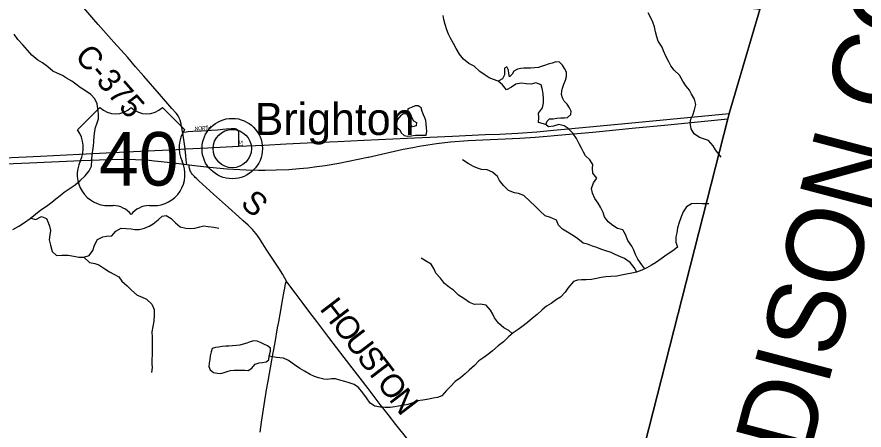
# Model space of a CAD drawing. Extents: x 1410790 to 1770854, y 566777 to 831614.
# Drawn here: x 1668047 to 1679059, y 701042 to 706415 of the extents above; entities that cross this region are included whole.
import ezdxf

# ---------------------------------------------------------------- set-up
doc = ezdxf.new("R2010")
doc.units = 0
for name, color, linetype in [('GM_X_Adjacent_County', 7, 'Continuous'), ('GM_X_Adjacent_County_Text', 7, 'Continuous'), ('GM_X_County', 7, 'Continuous'), ('GM_X_County_Road', 7, 'Continuous'), ('GM_X_County_Road_Text', 7, 'Continuous'), ('GM_X_Minor_Lake', 7, 'Continuous'), ('GM_X_Minor_River', 7, 'Continuous'), ('GM_X_Township', 7, 'Continuous'), ('GM_X_Township_Road', 7, 'Continuous'), ('GM_X_Township_Road_Text', 7, 'Continuous'), ('GM_X_Township_Subdivision', 7, 'Continuous'), ('GM_X_Township_Subdivision_Text', 7, 'Continuous'), ('GM_X_Unincorporated', 7, 'Continuous'), ('GM_X_Unincorporated_Location', 7, 'Continuous'), ('GM_X_Unincorporated_Text', 7, 'Continuous'), ('GM_X_US_Location', 7, 'Continuous'), ('GM_X_US_Route', 7, 'Continuous'), ('GM_X_US_Shield', 7, 'Continuous')]:
    doc.layers.add(name, color=color, linetype=linetype)

msp = doc.modelspace()

# ---------------------------------------------------------------- linework, layer by layer
at = {"layer": 'GM_X_Adjacent_County'}
msp.add_lwpolyline([(1685199, 745913), (1684275, 736981), (1683945, 733787), (1684953, 733708), (1684001, 730032), (1682793, 725485), (1682151, 722960), (1679960, 714686), (1678799, 710581), (1678275, 708636), (1678251, 708551), (1678219, 708431), (1678208, 708390), (1677705, 706513), (1677306, 705159), (1677288, 705091), (1675992, 700009), (1675442, 698008), (1674497, 694126), (1674406, 693762), (1674339, 693310), (1672358, 684641), (1671974, 683181), (1671693, 682151)], dxfattribs=at)
at = {"layer": 'GM_X_County'}
msp.add_lwpolyline([(1679960, 714686), (1678799, 710581), (1678275, 708636), (1678251, 708551), (1678219, 708431), (1678208, 708390), (1677705, 706513), (1677306, 705159), (1677288, 705091), (1675992, 700009), (1675442, 698008), (1674497, 694126), (1674406, 693762), (1674339, 693310), (1672358, 684641), (1671974, 683181), (1671693, 682151)], dxfattribs=at)
at = {"layer": 'GM_X_County_Road'}
for points in [[(1669105, 706318), (1669047, 706384), (1668864, 706594), (1668819, 706647), (1668772, 706704), (1668738, 706746), (1668710, 706785), (1668665, 706854), (1668626, 706925), (1668584, 707014), (1668549, 707105), (1668525, 707183), (1668503, 707279), (1668488, 707376), (1668482, 707457), (1668481, 707505), (1668481, 707511), (1668482, 707555), (1668484, 707583)], [(1670200, 704915), (1670194, 704957), (1670187, 704996), (1670181, 705021), (1670176, 705044), (1670168, 705074), (1670162, 705091), (1670154, 705109), (1670149, 705117), (1670141, 705130), (1670133, 705143), (1670116, 705164), (1670062, 705226), (1669901, 705409), (1669696, 705645), (1669589, 705768), (1669488, 705886), (1669306, 706088), (1669105, 706318)], [(1670232, 704698), (1670228, 704731), (1670202, 704908), (1670200, 704915)], [(1670255, 704497), (1670252, 704523), (1670249, 704555), (1670244, 704608), (1670238, 704656), (1670234, 704688), (1670232, 704698)]]:
    msp.add_lwpolyline(points, dxfattribs=at)
at = {"layer": 'GM_X_Minor_Lake'}
for points in [[(1674921, 705015), (1674939, 705061), (1674971, 705092), (1675017, 705090), (1675066, 705098), (1675116, 705103), (1675164, 705103), (1675206, 705109), (1675248, 705145), (1675251, 705189), (1675231, 705233), (1675199, 705279), (1675162, 705320), (1675138, 705364), (1675124, 705408), (1675129, 705452), (1675139, 705490), (1675155, 705540), (1675178, 705594), (1675192, 705642), (1675191, 705696), (1675165, 705743), (1675141, 705789), (1675101, 705829), (1675053, 705830), (1675003, 705816), (1674951, 705799), (1674903, 705783), (1674863, 705769), (1674829, 705759), (1674776, 705754), (1674722, 705750), (1674638, 705747), (1674596, 705743), (1674554, 705735), (1674508, 705710), (1674485, 705670), (1674449, 705638), (1674441, 705680), (1674436, 705722), (1674414, 705766), (1674384, 705751), (1674387, 705709), (1674387, 705662), (1674358, 705611), (1674304, 705579)], [(1674921, 705015), (1674825, 705041), (1674831, 705108), (1674826, 705164), (1674880, 705234), (1674893, 705300), (1674893, 705350), (1674888, 705414), (1674878, 705466), (1674863, 705532), (1674793, 705557), (1674731, 705543), (1674665, 705546), (1674601, 705554), (1674532, 705543), (1674478, 705503), (1674410, 705466), (1674360, 705532), (1674304, 705579)], [(1673247, 704879), (1673273, 704879), (1673319, 704876), (1673365, 704878), (1673376, 704926), (1673372, 704976), (1673368, 705024), (1673361, 705068), (1673351, 705101), (1673331, 705143), (1673314, 705187), (1673300, 705233), (1673262, 705260), (1673222, 705258), (1673174, 705238), (1673130, 705221), (1673127, 705177), (1673163, 705152), (1673177, 705112), (1673201, 705066), (1673242, 705041), (1673238, 704997), (1673190, 704984), (1673160, 705020), (1673150, 705060), (1673139, 705106), (1673115, 705151), (1673073, 705155), (1673031, 705127), (1672994, 705081), (1672980, 705031)], [(1672980, 705031), (1672987, 704977), (1673023, 704947), (1673041, 704906), (1673081, 704872), (1673125, 704864), (1673173, 704871), (1673227, 704879), (1673247, 704879)], [(1671327, 702002), (1671342, 702068), (1671344, 702108), (1671306, 702138), (1671258, 702159), (1671215, 702181), (1671169, 702198), (1671125, 702202), (1671080, 702190), (1671036, 702173), (1670990, 702159), (1670946, 702147), (1670902, 702142), (1670850, 702140), (1670802, 702134), (1670761, 702133), (1670713, 702129), (1670669, 702121), (1670629, 702116), (1670587, 702104), (1670571, 702058), (1670558, 702006), (1670554, 701958), (1670550, 701937)], [(1670550, 701937), (1670545, 701912), (1670543, 701870), (1670561, 701825), (1670603, 701793), (1670653, 701783), (1670699, 701780), (1670741, 701790), (1670793, 701810), (1670825, 701819), (1670871, 701823), (1670963, 701822), (1671009, 701820), (1671055, 701816), (1671100, 701849), (1671144, 701899), (1671194, 701917), (1671241, 701922), (1671285, 701930), (1671321, 701954), (1671327, 702002)]]:
    msp.add_lwpolyline(points, dxfattribs=at)
at = {"layer": 'GM_X_Minor_River'}
for points in [[(1676210, 703139), (1676172, 703192), (1676117, 703265), (1676089, 703327), (1676066, 703380), (1676040, 703434), (1675988, 703509), (1675959, 703587), (1675921, 703647), (1675853, 703664), (1675792, 703703), (1675734, 703751), (1675686, 703816), (1675667, 703872), (1675631, 703940), (1675602, 703995), (1675560, 704055), (1675529, 704124), (1675517, 704186), (1675544, 704256), (1675586, 704320), (1675533, 704382), (1675531, 704447), (1675534, 704497), (1675496, 704559), (1675438, 704608), (1675411, 704658), (1675387, 704710), (1675355, 704763), (1675322, 704833), (1675274, 704904), (1675213, 704964), (1675159, 705001), (1675093, 705015), (1675023, 704994), (1674955, 704984), (1674921, 705015), (1674825, 705041), (1674831, 705108), (1674826, 705164), (1674880, 705234), (1674893, 705300), (1674893, 705350), (1674888, 705414), (1674878, 705466), (1674863, 705532), (1674793, 705557), (1674731, 705543), (1674665, 705546), (1674601, 705554), (1674532, 705543), (1674478, 705503), (1674410, 705466), (1674360, 705532), (1674304, 705579), (1674242, 705601), (1674184, 705624), (1674133, 705656), (1674065, 705705), (1673991, 705774), (1673920, 705810), (1673852, 705865), (1673800, 705930), (1673757, 706004), (1673723, 706068), (1673682, 706137), (1673658, 706191), (1673635, 706248), (1673613, 706316), (1673596, 706382), (1673588, 706434)], [(1677202, 704591), (1677127, 704687), (1677096, 704738), (1677036, 704810), (1676970, 704829), (1676918, 704847), (1676851, 704894), (1676811, 704962), (1676798, 705037), (1676806, 705087), (1676833, 705139), (1676853, 705209), (1676874, 705275), (1676856, 705345), (1676817, 705412), (1676789, 705464), (1676747, 705516), (1676704, 705581), (1676658, 705659), (1676589, 705724), (1676549, 705779), (1676520, 705831), (1676484, 705905), (1676451, 705974), (1676433, 706024), (1676384, 706101), (1676364, 706155), (1676346, 706221), (1676333, 706286), (1676313, 706346), (1676282, 706414), (1676254, 706467)], [(1668572, 705682), (1668514, 705711), (1668449, 705765), (1668379, 705818), (1668317, 705854), (1668242, 705919), (1668184, 705982), (1668123, 706054), (1668061, 706121), (1668011, 706192)], [(1667993, 703651), (1668070, 703695), (1668144, 703740), (1668221, 703792), (1668289, 703849), (1668358, 703905), (1668430, 703955), (1668503, 704008), (1668553, 704048), (1668608, 704092), (1668660, 704135), (1668737, 704187), (1668803, 704233), (1668870, 704288), (1668934, 704350), (1668985, 704412), (1669015, 704476), (1669020, 704552), (1669027, 704626), (1669035, 704678), (1669043, 704740), (1669048, 704790), (1669053, 704866), (1669061, 704928), (1669069, 704979), (1669090, 705039), (1669106, 705091), (1669107, 705155), (1669099, 705223), (1669088, 705285), (1669060, 705352), (1669007, 705408), (1668937, 705455), (1668869, 705499), (1668814, 705540), (1668762, 705578), (1668690, 705621), (1668638, 705652), (1668572, 705682)], [(1676106, 703096), (1676070, 703157), (1676018, 703222), (1675946, 703274), (1675893, 703295), (1675823, 703325), (1675771, 703350), (1675703, 703374), (1675637, 703393), (1675585, 703415), (1675527, 703436), (1675463, 703458), (1675409, 703475), (1675340, 703530), (1675282, 703568), (1675202, 703617), (1675140, 703655), (1675085, 703706), (1675061, 703774), (1674985, 703809), (1674915, 703830), (1674844, 703892), (1674782, 703955), (1674713, 704020), (1674637, 704092), (1674569, 704119), (1674513, 704129), (1674437, 704160), (1674370, 704223), (1674320, 704289), (1674294, 704342), (1674231, 704396), (1674159, 704425), (1674087, 704431), (1674035, 704448), (1673983, 704470), (1673911, 704509), (1673841, 704558)], [(1677042, 703985), (1676958, 703985), (1676888, 703989), (1676815, 703986), (1676749, 703946), (1676706, 703882), (1676682, 703816), (1676655, 703742), (1676635, 703674), (1676624, 703608), (1676612, 703554), (1676613, 703486), (1676633, 703422), (1676572, 703372), (1676498, 703326), (1676421, 703269), (1676349, 703217), (1676296, 703187), (1676236, 703152), (1676170, 703120), (1676101, 703095), (1676039, 703081), (1675971, 703068), (1675907, 703058), (1675845, 703044), (1675766, 703039), (1675704, 703036), (1675640, 703026), (1675580, 703014), (1675518, 703001), (1675448, 702997), (1675387, 702998), (1675335, 702992), (1675283, 702973), (1675210, 702887), (1675174, 702835), (1675113, 702769), (1675063, 702740), (1674990, 702690), (1674930, 702652), (1674874, 702607), (1674809, 702545), (1674749, 702497), (1674686, 702440), (1674611, 702386), (1674561, 702352), (1674497, 702307), (1674438, 702253), (1674372, 702189), (1674303, 702136), (1674230, 702072), (1674180, 702036), (1674105, 701979), (1674053, 701945), (1673993, 701883), (1673924, 701820), (1673874, 701774), (1673813, 701722), (1673745, 701673), (1673682, 701611), (1673629, 701555), (1673569, 701486), (1673515, 701466), (1673456, 701458), (1673400, 701445), (1673324, 701431), (1673250, 701422), (1673195, 701396), (1673127, 701375), (1673061, 701363), (1673009, 701352), (1672959, 701344), (1672899, 701338), (1672834, 701337), (1672772, 701341), (1672700, 701354), (1672639, 701393), (1672589, 701461), (1672542, 701528), (1672488, 701594), (1672432, 701633), (1672364, 701655), (1672308, 701672), (1672244, 701690), (1672190, 701707), (1672136, 701707), (1672086, 701699), (1672036, 701704), (1671966, 701722), (1671914, 701741), (1671860, 701763), (1671787, 701810), (1671723, 701843), (1671655, 701893), (1671579, 701948), (1671511, 701977), (1671422, 701985), (1671327, 702002)], [(1668227, 703797), (1668295, 703783), (1668365, 703819), (1668431, 703796), (1668455, 703744), (1668472, 703694), (1668482, 703637), (1668473, 703581), (1668465, 703517), (1668482, 703445), (1668504, 703365), (1668561, 703312), (1668630, 703316), (1668714, 703315), (1668788, 703304), (1668852, 703290), (1668918, 703289), (1668988, 703313), (1669035, 703377), (1669055, 703445), (1669094, 703519), (1669162, 703556), (1669212, 703566), (1669281, 703569), (1669333, 703629), (1669400, 703667), (1669468, 703666), (1669530, 703658), (1669580, 703649), (1669634, 703653), (1669706, 703668), (1669766, 703696), (1669819, 703726), (1669885, 703777), (1669936, 703823), (1669986, 703833), (1670054, 703792), (1670107, 703738), (1670169, 703685), (1670241, 703670), (1670297, 703666), (1670359, 703669), (1670423, 703685), (1670475, 703697), (1670533, 703692), (1670606, 703682), (1670670, 703669)], [(1668918, 703290), (1668989, 703223), (1669061, 703210), (1669113, 703192), (1669189, 703141), (1669249, 703102), (1669305, 703072), (1669372, 703035), (1669412, 702981), (1669480, 702918), (1669537, 702860), (1669609, 702795), (1669667, 702776), (1669731, 702744), (1669800, 702679), (1669830, 702609), (1669833, 702539), (1669827, 702460), (1669812, 702390), (1669799, 702322), (1669803, 702252), (1669804, 702188), (1669803, 702026), (1669799, 701955), (1669802, 701905), (1669804, 701855), (1669797, 701789)], [(1674486, 702297), (1674443, 702337), (1674375, 702374), (1674309, 702432), (1674256, 702501), (1674234, 702551), (1674203, 702602), (1674145, 702668), (1674067, 702679), (1673995, 702675), (1673929, 702700), (1673857, 702755), (1673789, 702799), (1673722, 702864), (1673670, 702898), (1673606, 702949), (1673551, 703016), (1673491, 703082), (1673470, 703133), (1673432, 703201), (1673378, 703230), (1673300, 703276)]]:
    msp.add_lwpolyline(points, dxfattribs=at)
at = {"layer": 'GM_X_Township'}
msp.add_lwpolyline([(1671693, 682151), (1671974, 683181), (1672358, 684641), (1674339, 693310), (1674406, 693762), (1674497, 694126), (1675442, 698008), (1675992, 700009), (1677288, 705091), (1677306, 705159), (1677705, 706513), (1668481, 707505), (1668133, 707554), (1662615, 708277), (1661002, 708426), (1656844, 708815), (1649902, 709430), (1644274, 710007), (1643648, 710074), (1642695, 710171), (1637152, 710726)], dxfattribs=at)
at = {"layer": 'GM_X_Township_Road'}
for points in [[(1671551, 702979), (1671531, 703016), (1671513, 703049), (1671504, 703064), (1671495, 703078), (1671459, 703134), (1671408, 703212), (1671289, 703395), (1671222, 703501), (1671202, 703532), (1671183, 703560), (1671170, 703577), (1671153, 703600), (1671133, 703624), (1671111, 703649), (1671082, 703678), (1671053, 703706), (1670989, 703764), (1670932, 703816), (1670798, 703937), (1670603, 704112), (1670411, 704284), (1670381, 704312), (1670364, 704328), (1670355, 704338), (1670337, 704357), (1670327, 704369), (1670317, 704384), (1670307, 704401), (1670301, 704414), (1670296, 704426), (1670293, 704437), (1670290, 704447), (1670288, 704457), (1670287, 704470), (1670286, 704483), (1670287, 704493)], [(1671210, 701014), (1671227, 701144), (1671261, 701370), (1671292, 701565), (1671312, 701677), (1671361, 701951), (1671378, 702048), (1671402, 702181), (1671435, 702371), (1671450, 702452), (1671469, 702548), (1671505, 702753), (1671521, 702849), (1671528, 702890), (1671534, 702920), (1671540, 702943), (1671548, 702969), (1671551, 702979)], [(1673116, 700936), (1672973, 701116), (1672871, 701244), (1672770, 701373), (1672611, 701581), (1672302, 701985), (1672202, 702116), (1672103, 702246), (1671944, 702455), (1671856, 702571), (1671766, 702690), (1671678, 702809), (1671569, 702951), (1671553, 702975), (1671551, 702979)]]:
    msp.add_lwpolyline(points, dxfattribs=at)
at = {"layer": 'GM_X_Township_Subdivision'}
msp.add_lwpolyline([(1670200, 704915), (1670218, 704917), (1670245, 704921), (1670273, 704924), (1670333, 704928), (1670444, 704933), (1670517, 704939), (1670570, 704944), (1670653, 704949), (1670723, 704954), (1670765, 704958), (1670830, 704963), (1670853, 704964), (1670868, 704965), (1670880, 704964), (1670890, 704962), (1670898, 704959), (1670903, 704956), (1670910, 704951), (1670915, 704946), (1670919, 704941), (1670923, 704933), (1670926, 704920), (1670928, 704901), (1670929, 704866), (1670928, 704833), (1670928, 704807), (1670927, 704753), (1670927, 704733)], dxfattribs=at)
at = {"layer": 'GM_X_Unincorporated'}
for radius in [393, 249]:
    msp.add_circle((1670846, 704703), radius, dxfattribs=at)
at = {"layer": 'GM_X_Unincorporated_Location'}
msp.add_line((1670846, 704703), (1670846, 704703), dxfattribs=at)
at = {"layer": 'GM_X_US_Route'}
for points in [[(1667599, 704568), (1668352, 704605), (1668860, 704631), (1669466, 704661), (1670121, 704693), (1670232, 704698), (1670530, 704713), (1670927, 704733), (1671258, 704749), (1671545, 704763), (1672004, 704786), (1672217, 704794), (1672558, 704812), (1672561, 704812), (1673118, 704837), (1673707, 704866), (1674133, 704885), (1674322, 704891), (1674558, 704904), (1674805, 704921), (1675024, 704941), (1675214, 704958), (1675996, 705033), (1677306, 705159)], [(1673195, 704719), (1673276, 704734), (1673503, 704769), (1673682, 704790), (1673912, 704808), (1674584, 704840), (1674782, 704850), (1674941, 704864), (1675079, 704877), (1675532, 704917), (1676087, 704972), (1676463, 705009), (1677288, 705091)], [(1667587, 704491), (1668210, 704519), (1668882, 704550), (1669243, 704563), (1669407, 704565), (1669588, 704560), (1669680, 704556), (1669766, 704551), (1669834, 704545), (1670046, 704523), (1670255, 704497), (1670287, 704493), (1670355, 704484), (1670551, 704460), (1670779, 704438), (1671025, 704425), (1671188, 704421), (1671275, 704423), (1671418, 704425), (1671582, 704433), (1671718, 704443), (1671827, 704454), (1671947, 704469), (1672054, 704485), (1672232, 704514), (1672607, 704591), (1672618, 704593), (1673066, 704694), (1673195, 704719)]]:
    msp.add_lwpolyline(points, dxfattribs=at)
at = {"layer": 'GM_X_US_Shield'}
for p, q in [((1669126, 705237), (1668835, 704947)), ((1670228, 704947), (1669938, 705237)), ((1669242, 703961), (1669300, 703961)), ((1669764, 703961), (1669822, 703961))]:
    msp.add_line(p, q, dxfattribs=at)
for centre, radius, start, end in [((1669329, 705445), 290, 225.573, 314.427), ((1669735, 705445), 290, 225.573, 314.427), ((1668503, 704714), 406, 334.5471, 35.0009), ((1670560, 704714), 406, 144.9991, 205.4529), ((1669237, 704367), 406, 154.8319, 270.6383), ((1669826, 704367), 406, 269.3617, 25.1681), ((1669300, 703671), 290, 36.8699, 90), ((1669764, 703671), 290, 90, 143.1301)]:
    msp.add_arc(centre, radius, start, end, dxfattribs=at)

# ---------------------------------------------------------------- texts
at = {"layer": 'GM_X_Adjacent_County_Text'}
msp.add_text('MADISON COUNTY', height=1000, rotation=75.2645, dxfattribs=at).set_placement((1677827, 698721))
at = {"layer": 'GM_X_County_Road_Text'}
msp.add_text('C-375', height=300, rotation=311.1601, dxfattribs=at).set_placement((1668787, 705896))
at = {"layer": 'GM_X_Township_Road_Text'}
for s, rotation, p in [('S', 317.6445, (1670940, 703973)), ('H', 307.4582, (1671973, 702617)), ('O', 307.4542, (1672133, 702408)), ('U', 307.4556, (1672294, 702198)), ('S', 307.4585, (1672454, 701988)), ('T', 307.4583, (1672577, 701828)), ('O', 307.4542, (1672714, 701650)), ('N', 307.4556, (1672874, 701440))]:
    msp.add_text(s, height=300, rotation=rotation, dxfattribs=at).set_placement(p)
at = {"layer": 'GM_X_Township_Subdivision_Text'}
for s, rotation, p in [('N', 3.061, (1670358, 704938)), ('O', 3.6479, (1670403, 704940)), ('R', 5.3281, (1670448, 704943)), ('T', 5.7329, (1670488, 704947)), ('H', 5.7149, (1670523, 704950)), ('ST', 270, (1670936, 704810))]:
    msp.add_text(s, height=50, rotation=rotation, dxfattribs=at).set_placement(p)
at = {"layer": 'GM_X_Unincorporated_Text'}
msp.add_text('Brighton', height=417, rotation=0, dxfattribs=at).set_placement((1671138, 704880))
at = {"layer": 'GM_X_US_Location'}
for s in ['0', '/']:
    msp.add_text(s, height=1, dxfattribs=at).set_placement((1669531, 704565))
msp.add_text('40', height=1, rotation=0, dxfattribs=at).set_placement((1669325, 704358))
at = {"layer": 'GM_X_US_Shield'}
msp.add_text('40', height=696.1, dxfattribs=at).set_placement((1669113, 704222))

doc.saveas('drawing.dxf')
